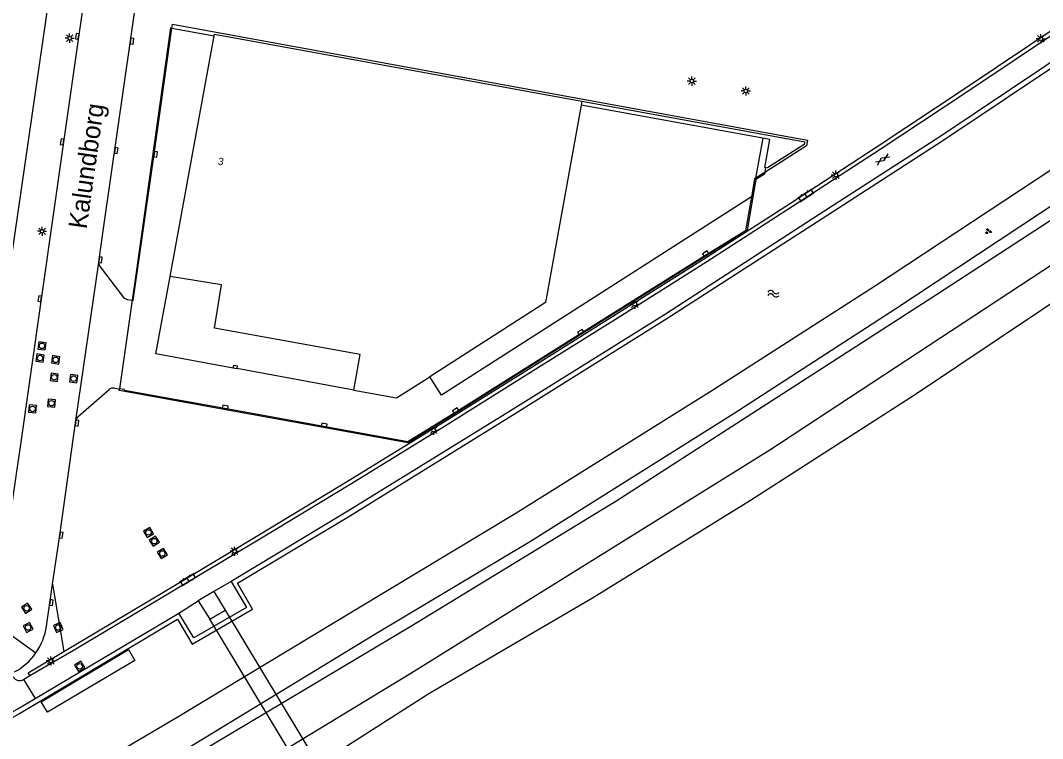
# Model space of a CAD drawing. Extents: x 131000 to 133013, y 393000 to 396501.
# Drawn here: x 132148.8 to 132287.4, y 394275.6 to 394373 of the extents above; entities that cross this region are included whole.
import ezdxf

# ---------------------------------------------------------------- set-up
doc = ezdxf.new("R2010")
doc.units = 0
for name, color, linetype in [('gg-afsc-hekwerk', 7, 'Continuous'), ('gg-afsc-muur', 7, 'Continuous'), ('gg-anno-huisnummerreeks BGT', 7, 'Continuous'), ('gg-anno-openbare ruimte label', 7, 'Continuous'), ('gg-bbg-hoofdgebouw', 7, 'Continuous'), ('gg-bbg-luifel en loopbrug', 7, 'Continuous'), ('gg-bbg-onder overbouw', 7, 'Continuous'), ('gg-bbg-pand overbouw', 7, 'Continuous'), ('gg-bbg-pilaar onder overbouw', 7, 'Continuous'), ('gg-bbg-pilaar pand', 7, 'Continuous'), ('gg-knt-verharding', 7, 'Continuous'), ('gg-kntw-bovenkant insteek waterloop', 7, 'Continuous'), ('gg-kwrk-kunstwerk', 7, 'Continuous'), ('gg-kwrk-kunstwerk niveau 01', 7, 'Continuous'), ('gt-grn-groengrens', 7, 'Continuous'), ('gt-grn-weggrens', 7, 'Continuous'), ('gt-symb-gesloten verharding', 7, 'Continuous'), ('gt-symb-groenvak', 7, 'Continuous'), ('gt-symb-klinker verharding', 7, 'Continuous'), ('gt-symb-kolk', 7, 'Continuous'), ('gt-symb-lichtmast', 7, 'Continuous'), ('gt-symb-rioolschacht', 7, 'Continuous'), ('gt-symb-watersymbool', 7, 'Continuous'), ('gx-grn-maaiveld', 7, 'Continuous')]:
    doc.layers.add(name, color=color, linetype=linetype)

# ---------------------------------------------------------------- blocks, each defined once
blk = doc.blocks.new('gt0-KOLK')
at = {"layer": 'gt-symb-kolk'}
blk.add_lwpolyline([(0, 0), (0.37, 0), (0.37, 0.4), (-0.38, 0.4), (-0.38, 0), (0, 0)], dxfattribs=at)
blk = doc.blocks.new('gt0-LMAST')
at = {"layer": 'gt-symb-lichtmast'}
for p, q in [((-0.18, 0.17), (-0.45, 0.44)), ((-0.01, 0.25), (-0.01, 0.62)), ((0.17, 0.17), (0.44, 0.44)), ((-0.26, 0), (-0.63, 0)), ((-0.18, -0.18), (-0.45, -0.45)), ((-0.01, -0.25), (-0.01, -0.63)), ((0.44, -0.45), (0.17, -0.18)), ((0.24, 0), (0.62, 0))]:
    blk.add_line(p, q, dxfattribs=at)
blk.add_circle((-0.01, 0), 0.25, dxfattribs=at)
blk = doc.blocks.new('gt0-RS')
at = {"layer": 'gt-symb-rioolschacht'}
blk.add_lwpolyline([(-0.5, -0.5), (0.5, -0.5), (0.5, 0.5), (-0.5, 0.5)], close=True, dxfattribs=at)
blk.add_circle((0, 0), 0.375, dxfattribs=at)
blk = doc.blocks.new('gt0-KL1')
at = {"layer": 'gt-symb-klinker verharding'}
for p, q in [((-1.15, 0.3), (1.15, 0.3)), ((-1, -0.3), (-1, 0.3)), ((-0.5, 0.3), (-0.5, 0.45)), ((0, -0.3), (0, 0.3)), ((0.5, 0.3), (0.5, 0.45)), ((1, -0.3), (1, 0.3)), ((-1.15, -0.3), (1.15, -0.3)), ((-0.5, -0.45), (-0.5, -0.3)), ((0.5, -0.45), (0.5, -0.3))]:
    blk.add_line(p, q, dxfattribs=at)
blk = doc.blocks.new('gt0-WA')
at = {"layer": 'gt-symb-watersymbool'}
for centre, start, end in [((-0.32, 0.02), 28.0725, 151.9275), ((0.43, 0.42), 208.0725, 331.9275), ((-0.32, -0.43), 28.0725, 151.9275), ((0.43, -0.03), 208.0725, 331.9275)]:
    blk.add_arc(centre, 0.425, start, end, dxfattribs=at)
blk = doc.blocks.new('gt0-GRVAK')
at = {"layer": 'gt-symb-groenvak'}
for p, q in [((-0.11, 0.19), (-0.23, 0.24)), ((-0.18, 0.15), (0.09, 0.15)), ((-0.09, 0.21), (-0.16, 0.32)), ((-0.05, 0.21), (-0.05, 0.39)), ((0, 0.21), (0.06, 0.32)), ((0.02, 0.19), (0.13, 0.24)), ((0.26, -0.05), (0.2, 0.06)), ((0.31, -0.05), (0.31, 0.13)), ((0.35, -0.05), (0.41, 0.06)), ((-0.24, -0.23), (-0.36, -0.18)), ((-0.32, -0.26), (-0.05, -0.26)), ((-0.23, -0.21), (-0.29, -0.09)), ((-0.18, -0.2), (-0.18, -0.02)), ((-0.14, -0.21), (-0.07, -0.09)), ((-0.12, -0.23), (0, -0.18)), ((0.24, -0.07), (0.12, -0.02)), ((0.17, -0.11), (0.44, -0.11)), ((0.37, -0.07), (0.49, -0.02))]:
    blk.add_line(p, q, dxfattribs=at)
blk = doc.blocks.new('gt0-GESVH1')
at = {"layer": 'gt-symb-gesloten verharding'}
for p, q in [((-0.99, -0.26), (0.01, 0.24)), ((0.01, -0.26), (-0.99, 0.24)), ((0.01, 0.24), (1.01, -0.26)), ((1.01, 0.24), (0.01, -0.26))]:
    blk.add_line(p, q, dxfattribs=at)

msp = doc.modelspace()

# ---------------------------------------------------------------- linework, layer by layer
at = {"layer": 'gg-afsc-hekwerk'}
for p, q in [((132169.33, 394371.96), (132175.06, 394370.91)), ((132249.85, 394353.06), (132249.76, 394352.4)), ((132163.97, 394335.06), (132162.25, 394323.06))]:
    msp.add_line(p, q, dxfattribs=at)
for points in [[(132169.33, 394371.96), (132169.15, 394371.99), (132164.47, 394338.53), (132163.97, 394335.06)], [(132249.76, 394352.4), (132249.73, 394352.18), (132248.55, 394351.45), (132247.4, 394344.57), (132224.97, 394330.5), (132208.01, 394319.84), (132201.33, 394315.71), (132162.21, 394322.81), (132162.25, 394323.06)]]:
    msp.add_lwpolyline(points, dxfattribs=at)
at = {"layer": 'gg-afsc-muur'}
msp.add_line((132150.8, 394281.05), (132170.29, 394292.62), dxfattribs=at)
for points in [[(132292.54, 394369.97), (132273.53, 394357.22), (132257.16, 394346.68), (132236.16, 394333.08), (132214.56, 394319.62), (132193.19, 394306.46), (132177.37, 394296.94)], [(132052.56, 394225.55), (132067.48, 394233.58), (132082.93, 394242.01), (132113.9, 394259.11), (132126.73, 394266.45), (132148.67, 394279.04), (132169.58, 394291.5), (132170.11, 394291.8), (132172.08, 394288.44), (132180.26, 394293.18), (132178.24, 394296.68), (132193.57, 394305.89), (132214.98, 394319.12), (132236.48, 394332.59), (132257.55, 394346.13), (132273.9, 394356.71), (132290.27, 394367.67)], [(132224.95, 394362.05), (132255.19, 394356.53), (132255.12, 394356.18), (132250.14, 394353.01), (132249.85, 394353.06)], [(132249.85, 394353.06), (132249.78, 394353.07), (132250.47, 394356.86), (132249.51, 394357.04)], [(132177.37, 394296.94), (132179.45, 394293.39), (132172.31, 394289.28), (132170.29, 394292.62)], [(131986.46, 394192.33), (131988.92, 394193.55), (132002.15, 394200.19), (132017.87, 394208.16), (132034.45, 394216.76), (132052.29, 394226.16), (132067.2, 394234.16), (132082.56, 394242.54), (132098.94, 394251.55), (132113.57, 394259.69), (132126.43, 394267.01), (132148.36, 394279.6), (132150.8, 394281.05)]]:
    msp.add_lwpolyline(points, dxfattribs=at)
at = {"layer": 'gg-bbg-hoofdgebouw'}
for p, q in [((132169.1, 394338.28), (132175.06, 394370.91)), ((132224.95, 394362.05), (132224.85, 394361.5))]:
    msp.add_line(p, q, dxfattribs=at)
for points in [[(132175.06, 394370.91), (132175.11, 394371.15), (132224.95, 394362.05)], [(132224.85, 394361.5), (132220.02, 394334.76), (132204.33, 394324.7)], [(132194.01, 394322.87), (132199.82, 394321.81), (132204.33, 394324.7)]]:
    msp.add_lwpolyline(points, dxfattribs=at)
at = {"layer": 'gg-bbg-luifel en loopbrug'}
for q in [(132224.85, 394361.5), (132248.52, 394351.61)]:
    msp.add_line((132249.51, 394357.04), q, dxfattribs=at)
for points in [[(132248.52, 394351.61), (132248.07, 394349.17), (132247.95, 394349.1)], [(132247.95, 394349.1), (132205.94, 394322.19), (132204.33, 394324.7)]]:
    msp.add_lwpolyline(points, dxfattribs=at)
at = {"layer": 'gg-bbg-onder overbouw'}
msp.add_lwpolyline([(132194.01, 394322.87), (132194.9, 394327.69), (132175.14, 394331.3), (132176.08, 394337.17), (132169.1, 394338.28)], dxfattribs=at)
at = {"layer": 'gg-bbg-pand overbouw'}
msp.add_line((132194.01, 394322.87), (132178.14, 394325.79), dxfattribs=at)
msp.add_lwpolyline([(132177.68, 394325.87), (132167.18, 394327.79), (132169.1, 394338.28)], dxfattribs=at)
at = {"layer": 'gg-bbg-pilaar onder overbouw'}
msp.add_lwpolyline([(132177.68, 394325.87), (132177.75, 394326.26), (132178.2, 394326.18), (132178.14, 394325.79)], dxfattribs=at)
at = {"layer": 'gg-bbg-pilaar pand'}
msp.add_lwpolyline([(132178.14, 394325.79), (132178.13, 394325.78), (132177.68, 394325.86), (132177.68, 394325.87)], dxfattribs=at)
at = {"layer": 'gg-knt-verharding'}
for p, q in [((132249.76, 394352.4), (132248.52, 394351.61)), ((132156.32, 394318.77), (132159.43, 394340.19)), ((132159.64, 394339.6), (132162.64, 394335.61)), ((132163.27, 394335.18), (132163.97, 394335.06)), ((132156.67, 394319.34), (132160.83, 394322.98)), ((132161.54, 394323.16), (132162.25, 394323.06)), ((132153.17, 394296.55), (132154.13, 394303.23)), ((132152.35, 394290.86), (132153.17, 394296.55)), ((132177.37, 394296.94), (132175.02, 394295.55)), ((132175.02, 394295.55), (132172.93, 394294.29)), ((132175.02, 394295.55), (132176.56, 394293.05)), ((132170.29, 394292.62), (132172.93, 394294.29)), ((132172.93, 394294.29), (132174.51, 394291.81)), ((132149.2, 394283.63), (132150.07, 394284.17))]:
    msp.add_line(p, q, dxfattribs=at)
for points in [[(132159.08, 394387.5), (132154.65, 394356.52), (132148.63, 394314.25), (132148.58, 394314.01), (132147.24, 394304.67), (132146.31, 394297.94)], [(132160.13, 394345.13), (132163.73, 394370.22), (132165.9, 394385.54)], [(132154.67, 394287.43), (132168.57, 394295.71), (132180.99, 394303.16), (132193.6, 394310.79), (132205.81, 394318.3), (132217.71, 394325.73), (132241.45, 394340.65), (132253.24, 394348.24), (132265, 394355.92), (132276.83, 394363.72), (132290.13, 394372.64), (132290.43, 394372.19)], [(132169.33, 394371.96), (132169.41, 394372.5), (132255.55, 394356.76), (132255.42, 394356), (132249.76, 394352.4)], [(132150.07, 394284.17), (132156.3, 394287.78), (132181.29, 394302.71), (132193.64, 394310.18), (132206.32, 394318), (132217.99, 394325.29), (132229.87, 394332.73), (132241.77, 394340.24), (132253.53, 394347.8), (132265.43, 394355.55), (132277.03, 394363.25), (132290.43, 394372.19)], [(132163.97, 394335.06), (132164.11, 394335.04), (132166.96, 394354.88), (132169.33, 394371.96)], [(132248.52, 394351.61), (132248.37, 394351.52), (132247.95, 394349.1)], [(132247.95, 394349.1), (132247.15, 394344.48), (132241.85, 394341.21), (132224.92, 394330.58), (132207.96, 394319.93), (132201.33, 394315.85), (132176.55, 394320.38), (132162.92, 394322.84), (132162.93, 394322.96), (132162.25, 394323.06)], [(132159.43, 394340.19), (132159.46, 394340.57), (132160.13, 394345.13)], [(132154.13, 394303.23), (132156.28, 394318.43), (132156.32, 394318.77)], [(132150.07, 394284.17), (132149.84, 394284.54), (132154.67, 394287.43)]]:
    msp.add_lwpolyline(points, dxfattribs=at)
for centre, radius, start, end in [((132160.47, 394340.22), 1.05, 181.8664, 216.6272), ((132163.47, 394336.16), 0.999, 213.9405, 258.7628), ((132161.42, 394322.11), 1.05, 83.3543, 124.3795), ((132157.37, 394318.52), 1.08, 130.5132, 166.8864), ((132143.91, 394292.15), 8.53, 325.0266, 351.3103), ((132143.91, 394292.15), 8.54, 298.7565, 325.0159), ((132148.69, 394284.47), 0.98, 209.225, 301.2838)]:
    msp.add_arc(centre, radius, start, end, dxfattribs=at)
at = {"layer": 'gg-kntw-bovenkant insteek waterloop'}
msp.add_lwpolyline([(132292.92, 394369.38), (132302.98, 394367.15), (132305.8, 394365.68), (132304.69, 394363.82), (132290.95, 394354.28), (132264.81, 394337.01), (132242.6, 394322.8), (132215.93, 394306.12), (132194.45, 394293.17), (132170.04, 394278.47), (132147.6, 394265.24), (132124.75, 394252.23), (132101.28, 394239.01), (132078.08, 394226.14), (132054.25, 394213.47), (132031.06, 394201.34), (131992.27, 394181.71), (131979.54, 394175.18), (131961.84, 394167.03)], dxfattribs=at)
at = {"layer": 'gg-kwrk-kunstwerk'}
msp.add_lwpolyline([(132163.46, 394287.69), (132164.31, 394286.21), (132152.48, 394279.19), (132151.61, 394280.63), (132163.46, 394287.69)], dxfattribs=at)
at = {"layer": 'gg-kwrk-kunstwerk niveau 01'}
for p, q in [((132174.51, 394291.81), (132176.56, 394293.05)), ((132176.56, 394293.05), (132189.18, 394272.1)), ((132187.16, 394270.8), (132174.51, 394291.81))]:
    msp.add_line(p, q, dxfattribs=at)
at = {"layer": 'gt-grn-groengrens'}
msp.add_line((132153.17, 394296.55), (132154.67, 394287.43), dxfattribs=at)
msp.add_lwpolyline([(132146.15, 394330.77), (132154.65, 394389.5), (132068.16, 394405.31)], dxfattribs=at)
at = {"layer": 'gt-grn-weggrens'}
for p, q in [((132143.96, 394292.25), (132150.9, 394287.26)), ((132149.2, 394283.63), (132150.8, 394281.05))]:
    msp.add_line(p, q, dxfattribs=at)
at = {"layer": 'gx-grn-maaiveld'}
for points in [[(131955.05, 394158.95), (131996.46, 394179.2), (132015.21, 394188.88), (132033.1, 394197.9), (132049.8, 394206.62), (132056.46, 394210.1), (132080.06, 394222.82), (132103.36, 394235.51), (132126.69, 394248.51), (132150.13, 394262.09), (132171.93, 394274.58), (132197.08, 394289.94), (132218, 394302.39), (132245.48, 394319.66), (132267.53, 394333.95), (132292.77, 394350.64), (132313.77, 394366.02), (132316.64, 394368.51)], [(132319.4, 394367.73), (132317.66, 394366.06), (132314.95, 394363.78), (132313.97, 394363.39), (132312.22, 394361.91), (132294.04, 394349.45), (132273.19, 394335.9), (132229.69, 394307.86), (132201.75, 394290.82), (132172.65, 394273.46), (132125.66, 394246.26), (132096.34, 394229.75), (132070.84, 394216.21), (132049.46, 394204.67), (132023.53, 394191.44), (131996.96, 394177.79), (131971.56, 394165.3)], [(131977.81, 394162.38), (132020.99, 394183.12), (132088.52, 394218.26), (132153.29, 394255.09), (132201.76, 394284.51), (132250.44, 394314.78), (132287.48, 394339.12), (132322.2, 394361.98), (132327.61, 394365.4)], [(132331.5, 394364.3), (132330.81, 394363.73), (132329.68, 394362.91), (132327.1, 394360.46), (132314.9, 394351.69), (132292.9, 394337.46), (132270.22, 394322.28), (132247.83, 394307.91), (132238.46, 394302.12), (132226.4, 394294.67), (132204.2, 394281.7), (132191.55, 394273.61)]]:
    msp.add_lwpolyline(points, dxfattribs=at)

# ---------------------------------------------------------------- block references
at = {"layer": 'gt-symb-gesloten verharding', "rotation": 33.912512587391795}
msp.add_blockref('gt0-GESVH1', (132265.74, 394354.16), dxfattribs=at)
at = {"layer": 'gt-symb-groenvak'}
msp.add_blockref('gt0-GRVAK', (132280.06, 394344.41), dxfattribs=at)
at = {"layer": 'gt-symb-klinker verharding'}
for p, rotation in [((132255.36, 394349.31), 33.16559931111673), ((132171.54, 394297.2), 31.130799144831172)]:
    msp.add_blockref('gt0-KL1', p, dxfattribs=dict(at, rotation=rotation))
at = {"layer": 'gt-symb-kolk'}
for p, rotation in [((132156.7, 394370.83), 81.83749053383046), ((132163.73, 394370.22), -98.16250946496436), ((132154.65, 394356.52), 81.83749053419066), ((132161.6, 394355.38), -98.16250946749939), ((132166.96, 394354.88), -98.16205760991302), ((132159.46, 394340.57), -98.2681972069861), ((132241.85, 394341.21), 31.693150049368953), ((132151.62, 394335.24), 81.89420641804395), ((132224.92, 394330.58), 32.10290493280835), ((132176.55, 394320.38), -10.37774549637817), ((132207.96, 394319.93), 32.18587004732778), ((132156.28, 394318.43), -98.05592202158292), ((132189.97, 394317.93), -10.336604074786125), ((132154.13, 394303.23), -98.21920924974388), ((132152.81, 394294.09), -98.16250946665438)]:
    msp.add_blockref('gt0-KOLK', p, dxfattribs=dict(at, rotation=rotation))
at = {"layer": 'gt-symb-lichtmast'}
for p in [(132155.49, 394370.6), (132287.21, 394370.52), (132239.89, 394364.79), (132247.21, 394363.44), (132259.41, 394352.03), (132151.74, 394344.41), (132232.15, 394334.54), (132204.86, 394317.46), (132177.86, 394301.03), (132152.94, 394286.15)]:
    msp.add_blockref('gt0-LMAST', p, dxfattribs=at)
at = {"layer": 'gt-symb-rioolschacht'}
for p, rotation in [((132151.72, 394328.88), 172.53402593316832), ((132151.45, 394327.22), 171.31914941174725), ((132153.58, 394326.98), 170.4999894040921), ((132153.39, 394324.62), 173.57125225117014), ((132156.02, 394324.43), 173.0525893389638), ((132153.02, 394321.1), -6.030008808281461), ((132150.44, 394320.33), -6.428747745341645), ((132166.18, 394303.58), -149.4095645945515), ((132166.96, 394302.39), -146.5005999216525), ((132168.05, 394300.73), -148.7415146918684), ((132149.64, 394293.3), -145.46787543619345), ((132149.84, 394290.69), -152.02527008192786), ((132153.93, 394290.69), -155.99680974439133), ((132156.83, 394285.43), -148.4075084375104)]:
    msp.add_blockref('gt0-RS', p, dxfattribs=dict(at, rotation=rotation))
at = {"layer": 'gt-symb-watersymbool', "rotation": 180}
msp.add_blockref('gt0-WA', (132251, 394335.95), dxfattribs=at)

# ---------------------------------------------------------------- texts
at = {"layer": 'gg-anno-huisnummerreeks BGT'}
msp.add_text('3', height=1, rotation=349.6, dxfattribs=at).set_placement((132175.54, 394353.46))
at = {"layer": 'gg-anno-openbare ruimte label'}
msp.add_text('Kalundborg', height=2.5, rotation=81.9, dxfattribs=at).set_placement((132157.77, 394344.64))

doc.saveas('drawing.dxf')
